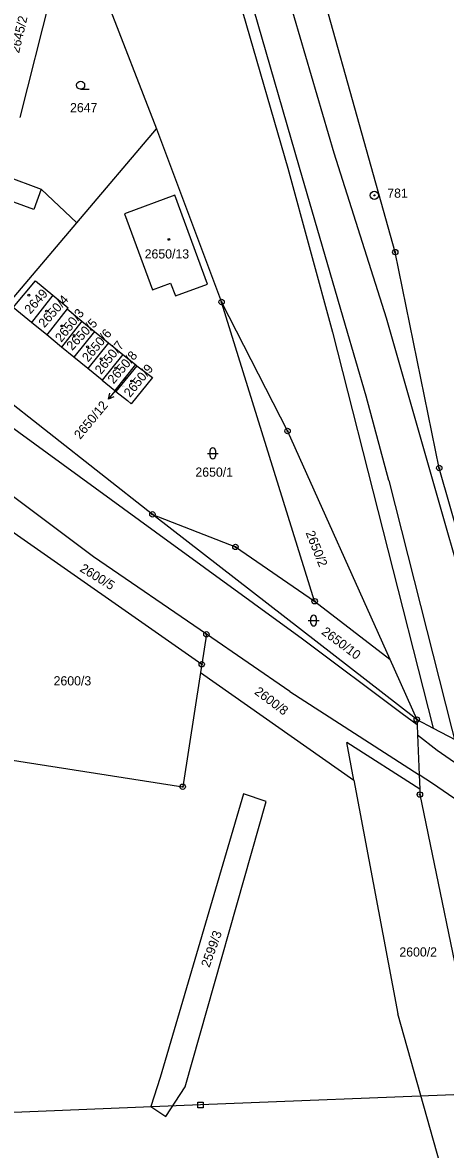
# Model space of a CAD drawing. Extents: x -755819 to -753140, y -1169796 to -1166000.
# Drawn here: x -754593.2 to -754515.1, y -1168528 to -1168319.7 of the extents above; entities that cross this region are included whole.
import ezdxf

# ---------------------------------------------------------------- set-up
doc = ezdxf.new("R2010")
doc.units = 0
for name, color, linetype in [('Vrstva 1', 7, 'Continuous'), ('Vrstva 10', 7, 'Continuous'), ('Vrstva 12', 7, 'Continuous'), ('Vrstva 16', 7, 'Continuous'), ('Vrstva 17', 7, 'Continuous'), ('Vrstva 18', 7, 'Continuous'), ('Vrstva 19', 7, 'Continuous'), ('Vrstva 24', 7, 'Continuous'), ('Vrstva 25', 7, 'Continuous'), ('Vrstva 26', 7, 'Continuous'), ('Vrstva 4', 7, 'Continuous'), ('Vrstva 6', 7, 'Continuous')]:
    doc.layers.add(name, color=color, linetype=linetype)

msp = doc.modelspace()

# ---------------------------------------------------------------- linework, layer by layer
at = {"layer": 'Vrstva 1'}
for p, q in [((-754584.08, -1168299.1), (-754568.48, -1168339.37)), ((-754593.67, -1168337.24), (-754586.06, -1168306.98)), ((-754524.35, -1168362.13), (-754538.6, -1168311.21)), ((-754535.66, -1168343.83), (-754544.04, -1168315.2)), ((-754552.54, -1168317.87), (-754544.18, -1168346.64)), ((-754583.23, -1168356.74), (-754568.48, -1168339.37)), ((-754568.48, -1168339.37), (-754556.45, -1168371.36)), ((-754525.96, -1168374.32), (-754535.66, -1168343.83)), ((-754544.18, -1168346.64), (-754535.97, -1168376.96)), ((-754596.39, -1168348.05), (-754589.79, -1168350.49)), ((-754589.79, -1168350.49), (-754583.23, -1168356.74)), ((-754565.11, -1168351.62), (-754574.42, -1168355.03)), ((-754559.05, -1168368.08), (-754565.11, -1168351.62)), ((-754574.42, -1168355.03), (-754569.24, -1168369.1)), ((-754605.07, -1168382.45), (-754583.23, -1168356.74)), ((-754516.22, -1168402.04), (-754524.35, -1168362.13)), ((-754594.98, -1168372.37), (-754590.84, -1168367.46)), ((-754590.84, -1168367.46), (-754587.65, -1168370.08)), ((-754569.24, -1168369.1), (-754565.87, -1168367.86)), ((-754565.87, -1168367.86), (-754564.99, -1168370.22)), ((-754564.99, -1168370.22), (-754559.05, -1168368.08)), ((-754587.65, -1168370.08), (-754591.61, -1168375.13)), ((-754587.65, -1168370.08), (-754584.81, -1168372.41)), ((-754556.45, -1168371.36), (-754544.26, -1168395.2)), ((-754539.25, -1168426.67), (-754556.45, -1168371.36)), ((-754591.61, -1168375.13), (-754594.98, -1168372.37)), ((-754585, -1168372.64), (-754588.78, -1168377.44)), ((-754584.81, -1168372.41), (-754585, -1168372.64)), ((-754585, -1168372.64), (-754582.27, -1168374.88)), ((-754588.78, -1168377.44), (-754591.61, -1168375.13)), ((-754582.27, -1168374.88), (-754586.03, -1168379.68)), ((-754582.27, -1168374.88), (-754579.95, -1168376.79)), ((-754517.96, -1168402.36), (-754525.96, -1168374.32)), ((-754586.03, -1168379.68), (-754588.78, -1168377.44)), ((-754579.95, -1168376.79), (-754583.73, -1168381.56)), ((-754579.95, -1168376.79), (-754577.36, -1168378.91)), ((-754535.97, -1168376.96), (-754517.36, -1168450.11)), ((-754583.73, -1168381.56), (-754586.03, -1168379.68)), ((-754577.36, -1168378.91), (-754581.15, -1168383.67)), ((-754577.36, -1168378.91), (-754574.73, -1168381.07)), ((-754581.15, -1168383.67), (-754583.73, -1168381.56)), ((-754574.73, -1168381.07), (-754578.54, -1168385.8)), ((-754574.73, -1168381.07), (-754572.35, -1168382.93)), ((-754569.24, -1168410.61), (-754605.07, -1168382.45)), ((-754578.54, -1168385.8), (-754581.15, -1168383.67)), ((-754572.35, -1168382.93), (-754576.2, -1168387.69)), ((-754572.09, -1168383.13), (-754575.98, -1168387.89)), ((-754572.35, -1168382.93), (-754572.09, -1168383.13)), ((-754572.09, -1168383.13), (-754569.96, -1168384.76)), ((-754578.54, -1168385.8), (-754576.2, -1168387.69)), ((-754569.23, -1168385.32), (-754573.19, -1168390.17)), ((-754569.96, -1168384.76), (-754569.23, -1168385.32)), ((-754576.2, -1168387.69), (-754575.98, -1168387.89)), ((-754575.98, -1168387.89), (-754573.86, -1168389.59)), ((-754573.86, -1168389.59), (-754573.19, -1168390.17)), ((-754568.69, -1168413.91), (-754596.9, -1168393.33)), ((-754544.26, -1168395.2), (-754525.37, -1168437.38)), ((-754506.68, -1168442.02), (-754517.96, -1168402.36)), ((-754501.97, -1168452.25), (-754516.22, -1168402.04)), ((-754580.15, -1168418.44), (-754600.23, -1168403.42)), ((-754601.19, -1168409.58), (-754560.12, -1168438.32)), ((-754520.37, -1168448.54), (-754569.24, -1168410.61)), ((-754569.24, -1168410.61), (-754553.89, -1168416.63)), ((-754541.48, -1168433.71), (-754568.69, -1168413.91)), ((-754553.89, -1168416.63), (-754539.25, -1168426.67)), ((-754559.26, -1168432.78), (-754580.15, -1168418.44)), ((-754539.25, -1168426.67), (-754525.37, -1168437.38)), ((-754559.26, -1168432.78), (-754560.12, -1168438.32)), ((-754543.86, -1168443.35), (-754559.26, -1168432.78)), ((-754523.09, -1168447.51), (-754541.48, -1168433.71)), ((-754560.12, -1168438.32), (-754560.36, -1168439.85)), ((-754525.37, -1168437.38), (-754520.37, -1168448.54)), ((-754560.36, -1168439.85), (-754563.64, -1168460.96)), ((-754543.86, -1168443.35), (-754519.95, -1168458.75)), ((-754520.33, -1168449.52), (-754523.09, -1168447.51)), ((-754520.37, -1168448.54), (-754517.36, -1168450.11)), ((-754520.37, -1168448.54), (-754520.33, -1168449.52)), ((-754520.33, -1168449.52), (-754520.25, -1168451.35)), ((-754517.36, -1168450.11), (-754497.45, -1168460.53)), ((-754519.84, -1168461.42), (-754533.3, -1168452.78)), ((-754531.99, -1168459.75), (-754533.3, -1168452.78)), ((-754520.25, -1168451.35), (-754519.95, -1168458.75)), ((-754608.11, -1168454.05), (-754563.64, -1168460.96)), ((-754519.95, -1168458.75), (-754519.84, -1168461.42)), ((-754531.99, -1168459.75), (-754523.85, -1168502.96)), ((-754519.84, -1168461.42), (-754519.8, -1168462.41)), ((-754552.4, -1168462.3), (-754567.78, -1168514.73)), ((-754548.2, -1168463.7), (-754552.4, -1168462.3)), ((-754519.8, -1168462.41), (-754486.32, -1168624.94)), ((-754563.21, -1168516.41), (-754548.2, -1168463.7)), ((-754515.13, -1168534.05), (-754523.85, -1168502.96)), ((-754567.78, -1168514.73), (-754569.52, -1168520.08)), ((-754566.76, -1168521.95), (-754563.21, -1168516.41)), ((-754569.52, -1168520.08), (-754566.76, -1168521.95))]:
    msp.add_line(p, q, dxfattribs=at)
at = {"layer": 'Vrstva 10'}
for p, q in [((-754542.03, -1168346.48), (-754550.48, -1168317.27)), ((-754533.56, -1168375.7), (-754542.03, -1168346.48)), ((-754529.74, -1168388.75), (-754533.56, -1168375.7)), ((-754525.56, -1168404.38), (-754529.74, -1168388.75)), ((-754525.56, -1168404.38), (-754392.72, -1168928.69))]:
    msp.add_line(p, q, dxfattribs=at)
at = {"layer": 'Vrstva 12'}
for p, q in [((-754425.6, -1168514.36), (-754560.33, -1168519.79)), ((-754560.33, -1168519.79), (-754674.2, -1168524.3))]:
    msp.add_line(p, q, dxfattribs=at)
at = {"layer": 'Vrstva 16'}
msp.add_line((-754577.37, -1168389.32), (-754575.44, -1168387.02), dxfattribs=at)
msp.add_lwpolyline([(-754576.34, -1168388.87), (-754577.37, -1168389.32), (-754577.11, -1168388.23)], dxfattribs=at)
at = {"layer": 'Vrstva 24'}
for centre, radius in [((-754528.21, -1168351.64), 0.75), ((-754528.21, -1168351.64), 0.1), ((-754524.35, -1168362.13), 0.5), ((-754524.35, -1168362.13), 0.1), ((-754556.45, -1168371.36), 0.5), ((-754556.45, -1168371.36), 0.1), ((-754544.26, -1168395.2), 0.5), ((-754544.26, -1168395.2), 0.1), ((-754516.22, -1168402.04), 0.5), ((-754516.22, -1168402.04), 0.1), ((-754569.24, -1168410.61), 0.5), ((-754569.24, -1168410.61), 0.1), ((-754553.89, -1168416.63), 0.5), ((-754553.89, -1168416.63), 0.1), ((-754539.25, -1168426.67), 0.5), ((-754539.25, -1168426.67), 0.1), ((-754559.26, -1168432.78), 0.5), ((-754559.26, -1168432.78), 0.1), ((-754560.12, -1168438.32), 0.5), ((-754560.12, -1168438.32), 0.1), ((-754520.37, -1168448.54), 0.5), ((-754520.37, -1168448.54), 0.1), ((-754563.64, -1168460.96), 0.5), ((-754563.64, -1168460.96), 0.1), ((-754519.8, -1168462.41), 0.5), ((-754519.8, -1168462.41), 0.1)]:
    msp.add_circle(centre, radius, dxfattribs=at)
at = {"layer": 'Vrstva 25'}
for p, q in [((-754582.51, -1168332.03), (-754580.91, -1168332.03)), ((-754558.58, -1168399.83), (-754558.58, -1168398.83)), ((-754557.58, -1168398.83), (-754557.58, -1168399.83)), ((-754559.08, -1168399.33), (-754557.08, -1168399.33)), ((-754539.94, -1168430.74), (-754539.94, -1168429.74)), ((-754538.94, -1168429.74), (-754538.94, -1168430.74)), ((-754540.44, -1168430.24), (-754538.44, -1168430.24))]:
    msp.add_line(p, q, dxfattribs=at)
for centre, radius in [((-754582.51, -1168331.28), 0.75), ((-754566.18, -1168359.77), 0.175), ((-754592.06, -1168370.1), 0.175), ((-754588.82, -1168373.06), 0.175), ((-754585.95, -1168375.79), 0.175), ((-754583.72, -1168377.55), 0.175), ((-754581.22, -1168379.63), 0.175), ((-754578.7, -1168381.86), 0.175), ((-754576.01, -1168383.58), 0.175), ((-754574.25, -1168385.53), 0.175), ((-754573.08, -1168385.96), 0.175)]:
    msp.add_circle(centre, radius, dxfattribs=at)
for centre, start, end in [((-754558.08, -1168398.83), 0, 180), ((-754558.08, -1168399.83), 180, 0), ((-754539.44, -1168429.74), 0, 180), ((-754539.44, -1168430.74), 180, 0)]:
    msp.add_arc(centre, 0.5, start, end, dxfattribs=at)
at = {"layer": 'Vrstva 26'}
msp.add_lwpolyline([(-754560.83, -1168519.29), (-754559.83, -1168519.29), (-754559.83, -1168520.29), (-754560.83, -1168520.29)], close=True, dxfattribs=at)
at = {"layer": 'Vrstva 4'}
for p, q in [((-754589.79, -1168350.49), (-754591.17, -1168354.27)), ((-754591.17, -1168354.27), (-754597.37, -1168351.97)), ((-754520.25, -1168451.35), (-754516.61, -1168454.2)), ((-754516.61, -1168454.2), (-754501.51, -1168464.78)), ((-754517.48, -1168460.34), (-754519.95, -1168458.75)), ((-754502.71, -1168470.6), (-754517.48, -1168460.34))]:
    msp.add_line(p, q, dxfattribs=at)
at = {"layer": 'Vrstva 6'}
msp.add_line((-754560.36, -1168439.85), (-754531.99, -1168459.75), dxfattribs=at)

# ---------------------------------------------------------------- texts
at = {"layer": 'Vrstva 16'}
msp.add_text('2650/12', height=1.7, rotation=50.4203, dxfattribs=at).set_placement((-754582.58, -1168396.86))
at = {"layer": 'Vrstva 17'}
msp.add_text('781', height=1.7, dxfattribs=at).set_placement((-754525.83, -1168352.08))
at = {"layer": 'Vrstva 18'}
for s, rotation, p in [('2645/2', 76.7763, (-754593.89, -1168325.45)), ('2650/2', 291.5782, (-754540.94, -1168414.02)), ('2600/5', 328.4767, (-754582.79, -1168421.04)), ('2650/10', 323.0909, (-754538.12, -1168432.62)), ('2600/8', 323.0909, (-754550.51, -1168443.68)), ('2599/3', 70.1873, (-754558.71, -1168494.49))]:
    msp.add_text(s, height=1.7, rotation=rotation, dxfattribs=at).set_placement(p)
for s, p in [('2647', (-754584.46, -1168336.27)), ('2650/1', (-754561.29, -1168403.65)), ('2600/3', (-754587.5, -1168442.23)), ('2600/2', (-754523.59, -1168492.35))]:
    msp.add_text(s, height=1.7, dxfattribs=at).set_placement(p)
at = {"layer": 'Vrstva 19'}
for s, height, p in [('2650/13', 1.7, (-754570.67, -1168363.31)), ('2650/12', 0.2, (-754575.4, -1168387.01))]:
    msp.add_text(s, height=height, dxfattribs=at).set_placement(p)
for s, rotation, p in [('2649', 48.5868, (-754591.79, -1168373.68)), ('2650/4', 48.4149, (-754589.21, -1168376.21)), ('2650/3', 51.6808, (-754586.06, -1168378.9)), ('2650/5', 46.1804, (-754584.08, -1168380.42)), ('2650/6', 50.0765, (-754581.12, -1168382.56)), ('2650/7', 51.5662, (-754578.71, -1168384.85)), ('2650/8', 49.6754, (-754576.4, -1168386.61)), ('2650/9', 50.7068, (-754573.37, -1168389.1))]:
    msp.add_text(s, height=1.7, rotation=rotation, dxfattribs=at).set_placement(p)

doc.saveas('drawing.dxf')
